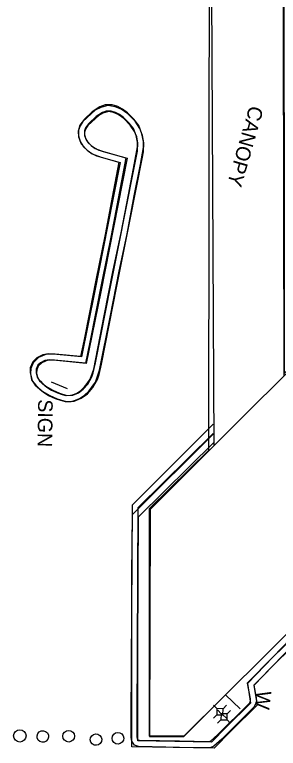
# Model space of a CAD drawing. Extents: x 588843 to 2552415, y 180129 to 269402.
# Drawn here: x 593378.3 to 593486.7, y 185190.3 to 185491.8 of the extents above; entities that cross this region are included whole.
import ezdxf

# ---------------------------------------------------------------- set-up
doc = ezdxf.new("R2010")
doc.units = 0
for name, color, linetype in [('Default', 7, 'Continuous'), ('E_AREA', 7, 'Continuous'), ('E_BLD', 7, 'Continuous'), ('E_BLD_HvyDash', 7, 'Continuous'), ('E_BLD_Text', 7, 'Continuous'), ('E_DWY', 7, 'Continuous'), ('E_SGN', 7, 'Continuous'), ('E_SGN_Text', 7, 'Continuous'), ('E_UTL_AG_Bold', 7, 'Continuous'), ('E_WAL', 7, 'Continuous'), ('E_WAL_Text', 7, 'Continuous')]:
    doc.layers.add(name, color=color, linetype=linetype)

# ---------------------------------------------------------------- blocks, each defined once
blk = doc.blocks.new('PED')
at = {"layer": 'Default'}
for p, q in [((-2.5, 2.5), (-5.33, 5.33)), ((2.5, 2.5), (5.33, 5.33)), ((-2.5, -2.5), (-5.33, -5.33)), ((2.5, -2.5), (5.33, -5.33))]:
    blk.add_line(p, q, dxfattribs=at)
blk.add_lwpolyline([(-2.5, -2.5), (2.5, -2.5), (2.5, 2.5), (-2.5, 2.5)], close=True, dxfattribs=at)
blk = doc.blocks.new('SIGN')
at = {"layer": 'Default'}
blk.add_text('SIGN', height=12, dxfattribs=at).set_placement((-18.55, -6))
blk = doc.blocks.new('W_11_1')
at = {"layer": 'E_WAL_Text'}
blk.add_text('W', height=39.4, dxfattribs=at).set_placement((-14.6, -19.7))
blk = doc.blocks.new('CANOPY_1')
at = {"layer": 'E_BLD_Text'}
blk.add_text('CANOPY', height=39.37, dxfattribs=at).set_placement((-106.7, -19.7))

msp = doc.modelspace()

# ---------------------------------------------------------------- linework, layer by layer
at = {"layer": 'E_AREA'}
for centre, radius in [((593380.42, 185195.4), 2.55), ((593400.5, 185195.28), 2.39)]:
    msp.add_circle(centre, radius, dxfattribs=at)
for centre, major_axis, ratio in [((593389.85, 185195.17), (-1.88, -1.45), 0.999968), ((593411.74, 185193.88), (-1.57, -1.75), 0.999812), ((593420.74, 185194.45), (-1.66, -1.74), 0.999976)]:
    msp.add_ellipse(centre, major_axis=major_axis, ratio=ratio, dxfattribs=at)
at = {"layer": 'E_BLD'}
for points in [[(593458.13, 185312.89), (593458.4, 185528.09), (593488.96, 185559.22), (593489.06, 185344.31), (593528.46, 185383.26), (593528.33, 185390.83), (593522.65, 185390.76), (593522.55, 185401.38), (593528.2, 185401.37), (593528.15, 185411.36), (593581.17, 185464.3), (593649.13, 185395.93), (593595.41, 185342.82)], [(593595.41, 185342.82), (593542.04, 185289.64), (593742.37, 185290.28), (593713.31, 185261.53), (593514.99, 185261.87), (593447.83, 185195.35), (593433.78, 185195.34), (593433.67, 185288.83), (593458.13, 185312.89)]]:
    msp.add_lwpolyline(points, dxfattribs=at)
msp.add_lwpolyline([(593447.84, 185195.18), (593649.1, 185395.77), (593581.24, 185463.86), (593528.4, 185411.19), (593528.38, 185401.14), (593522.7, 185401.22), (593522.9, 185390.8), (593528.56, 185390.77), (593528.59, 185382.78), (593433.97, 185288.47), (593433.71, 185195.19), (593447.83, 185195.19)], close=True, dxfattribs=at)
at = {"layer": 'E_BLD_HvyDash'}
msp.add_lwpolyline([(593460.24, 185314.65), (593459.25, 185527.52), (593488.47, 185557.73), (593488.88, 185343.2)], dxfattribs=at)
at = {"layer": 'E_DWY'}
for points in [[(593413.23, 185345.64), (593417.53, 185367.52), (593421.29, 185386.33), (593424.5, 185401.7), (593427.47, 185417.3), (593430.02, 185430.24), (593431.25, 185437.21), (593431.27, 185439.7), (593430.62, 185442.88), (593429.29, 185446.21), (593427.27, 185448.91), (593424.67, 185451.4), (593422.67, 185452.93), (593420.68, 185453.98), (593418.39, 185454.68), (593415.48, 185454.67), (593413.26, 185453.9), (593410.22, 185451.89), (593406.99, 185448.78), (593405.1, 185446.41), (593404.53, 185444.31), (593404.55, 185441.95), (593405.29, 185439.65), (593406.58, 185437.53), (593408.13, 185436.11), (593410.03, 185434.74), (593411.94, 185433.72), (593421.16, 185431.12), (593418.36, 185416.74), (593415.45, 185401.48), (593411.64, 185382.68), (593409.09, 185369.41), (593406.79, 185357.67), (593405.38, 185351.27), (593394.92, 185352.3), (593392.35, 185352.41), (593389.91, 185352.03), (593387.47, 185350.82), (593385.72, 185349.18), (593384.71, 185346.66), (593384.64, 185344.7)], [(593410.78, 185346.12), (593415.08, 185368), (593418.84, 185386.83), (593422.05, 185402.19), (593425.02, 185417.78), (593427.56, 185430.7), (593428.75, 185437.44), (593428.77, 185439.45), (593428.21, 185442.16), (593427.09, 185444.98), (593425.4, 185447.25), (593423.04, 185449.5), (593421.32, 185450.81), (593419.72, 185451.65), (593418.02, 185452.18), (593415.91, 185452.17), (593414.38, 185451.64), (593411.79, 185449.93), (593408.84, 185447.09), (593407.38, 185445.26), (593407.04, 185443.99), (593407.05, 185442.35), (593407.58, 185440.69), (593408.53, 185439.13), (593409.71, 185438.05), (593411.35, 185436.87), (593412.88, 185436.05), (593424.05, 185432.9), (593420.82, 185416.27), (593417.91, 185401), (593414.09, 185382.2), (593411.54, 185368.93), (593409.24, 185357.16), (593407.35, 185348.57), (593394.74, 185349.8), (593392.49, 185349.9), (593390.67, 185349.62), (593388.91, 185348.74), (593387.84, 185347.74), (593387.19, 185346.13), (593387.13, 185344.61)], [(593387.13, 185344.61), (593387.71, 185342.58), (593388.87, 185341.17), (593389.77, 185340.21), (593391.48, 185338.77), (593393.38, 185337.5), (593395.88, 185336.36), (593397.84, 185335.7), (593399.33, 185335.31), (593401.19, 185335.36), (593402.51, 185335.71), (593403.81, 185336.26), (593405.32, 185337.21), (593406.94, 185338.79), (593408.07, 185340.16), (593409.28, 185341.96), (593410.78, 185346.12)], [(593384.64, 185344.7), (593385.54, 185341.28), (593386.99, 185339.52), (593388.05, 185338.39), (593389.98, 185336.77), (593392.16, 185335.31), (593394.96, 185334.03), (593397.12, 185333.31), (593399.04, 185332.8), (593401.55, 185332.87), (593403.33, 185333.34), (593404.97, 185334.04), (593406.87, 185335.23), (593408.79, 185337.09), (593410.08, 185338.67), (593411.47, 185340.74), (593413.23, 185345.64)], [(593426.15, 185202.41), (593426.7, 185290.42), (593459.94, 185323.53)], [(593519.84, 185260.85), (593476.61, 185216.11), (593477.92, 185208.05), (593467.17, 185197.35), (593460.29, 185190.3), (593426.44, 185190.9), (593426.48, 185229.91), (593426.5, 185261.6), (593426.73, 185286.45), (593460.21, 185319.63)], [(593428.65, 185202.41), (593429.12, 185289.27), (593459.88, 185319.71)], [(593516.35, 185260.84), (593473.94, 185216.94), (593475.25, 185208.92), (593465.39, 185199.11), (593459.26, 185192.82), (593428.95, 185193.36), (593428.98, 185229.91), (593429, 185261.59), (593429.22, 185285.4), (593460.23, 185316.13)], [(593520.62, 185261.86), (593507.91, 185248.75), (593503.75, 185244.64), (593502.47, 185241.74), (593486.28, 185226.07), (593476.58, 185216.24), (593477.57, 185210.99), (593477.65, 185209.65), (593477.3, 185208.41), (593476.67, 185207.2), (593463.42, 185194.07), (593460.17, 185191.12), (593458.72, 185190.49), (593445.99, 185190.69), (593429.2, 185191.08), (593427.59, 185191.59), (593426.46, 185193.25), (593426.16, 185194.7), (593426.15, 185202.41)], [(593517.15, 185261.86), (593506.14, 185250.51), (593501.66, 185246.09), (593500.38, 185243.19), (593484.52, 185227.85), (593473.87, 185217.06), (593475.09, 185210.69), (593475.13, 185209.93), (593474.96, 185209.33), (593474.64, 185208.7), (593461.7, 185195.88), (593458.8, 185193.25), (593458.22, 185193), (593446.04, 185193.19), (593429.61, 185193.58), (593429.17, 185193.71), (593428.81, 185194.24), (593428.66, 185194.96), (593428.65, 185202.41)]]:
    msp.add_lwpolyline(points, dxfattribs=at)
for points in [[(593425.59, 185406.96), (593430.74, 185432.49), (593431.21, 185435.44), (593431.38, 185439.06), (593430.89, 185442.18), (593429.81, 185444.97), (593427.76, 185447.96), (593424.77, 185451.05), (593422.03, 185452.94), (593419.63, 185453.97), (593416.65, 185454.49), (593413.68, 185453.61), (593411.4, 185452.5), (593406.38, 185447.85), (593405.28, 185446.08), (593404.45, 185443.9), (593404.47, 185441.54), (593405.69, 185438.71), (593408.16, 185436.07), (593410.19, 185434.6), (593413.9, 185433.22), (593421.62, 185431.07), (593416.45, 185404.74), (593411.31, 185378.35), (593405.75, 185351.2), (593394.16, 185352.3), (593391.34, 185352.22), (593388.14, 185350.88), (593385.9, 185348.75), (593384.94, 185346.39), (593384.78, 185344.32), (593385.28, 185341.67), (593386.67, 185339.58), (593389.66, 185337.13), (593392.77, 185335.24), (593395.8, 185333.93), (593399.41, 185332.77), (593402.75, 185333.02), (593405.7, 185334.16), (593408.17, 185336.03), (593410.4, 185338.55), (593412.3, 185341.89), (593413.02, 185343.98), (593413.99, 185348.16), (593420.27, 185380.17), (593424.25, 185400.06)], [(593423.14, 185407.46), (593428.28, 185432.93), (593428.72, 185435.7), (593428.87, 185438.92), (593428.46, 185441.52), (593427.58, 185443.8), (593425.82, 185446.37), (593423.15, 185449.13), (593420.81, 185450.74), (593418.91, 185451.56), (593416.8, 185451.93), (593414.59, 185451.28), (593412.83, 185450.41), (593408.32, 185446.24), (593407.53, 185444.97), (593406.96, 185443.45), (593406.97, 185442.07), (593407.81, 185440.1), (593409.82, 185437.95), (593411.38, 185436.82), (593414.67, 185435.6), (593424.52, 185432.86), (593418.9, 185404.26), (593413.77, 185377.86), (593407.75, 185348.5), (593394.08, 185349.8), (593391.87, 185349.74), (593389.53, 185348.75), (593388.01, 185347.31), (593387.4, 185345.81), (593387.3, 185344.45), (593387.64, 185342.63), (593388.54, 185341.28), (593391.11, 185339.17), (593393.92, 185337.46), (593396.68, 185336.27), (593399.71, 185335.3), (593402.2, 185335.49), (593404.47, 185336.37), (593406.47, 185337.88), (593408.35, 185340.01), (593410.01, 185342.92), (593410.61, 185344.67), (593411.54, 185348.68), (593417.82, 185380.66), (593421.8, 185400.55)]]:
    msp.add_lwpolyline(points, close=True, dxfattribs=at)
at = {"layer": 'E_SGN'}
msp.add_lwpolyline([(593400.07, 185338.01), (593393.42, 185340.72)], dxfattribs=at)
at = {"layer": 'E_WAL'}
msp.add_lwpolyline([(593470.97, 185206.48), (593464.95, 185212.23)], dxfattribs=at)

# ---------------------------------------------------------------- block references
at = {"layer": 'E_BLD_Text', "xscale": 0.15240030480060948, "yscale": 0.15240030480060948, "rotation": -105.95407794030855}
msp.add_blockref('CANOPY_1', (593473.32, 185438.28), dxfattribs=at)
at = {"layer": 'E_SGN_Text', "xscale": 0.5000000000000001, "yscale": 0.5, "rotation": -90.72490345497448}
msp.add_blockref('SIGN', (593390.83, 185324.43), dxfattribs=at)
at = {"layer": 'E_UTL_AG_Bold', "xscale": 0.5000000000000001, "yscale": 0.5, "rotation": -90.72490345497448}
for p in [(593462.67, 185205.35), (593464.37, 185203.26)]:
    msp.add_blockref('PED', p, dxfattribs=at)
at = {"layer": 'E_WAL_Text', "xscale": 0.1524003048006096, "yscale": 0.1524003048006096, "rotation": -97.36026881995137}
msp.add_blockref('W_11_1', (593480.61, 185211.71), dxfattribs=at)

doc.saveas('drawing.dxf')
